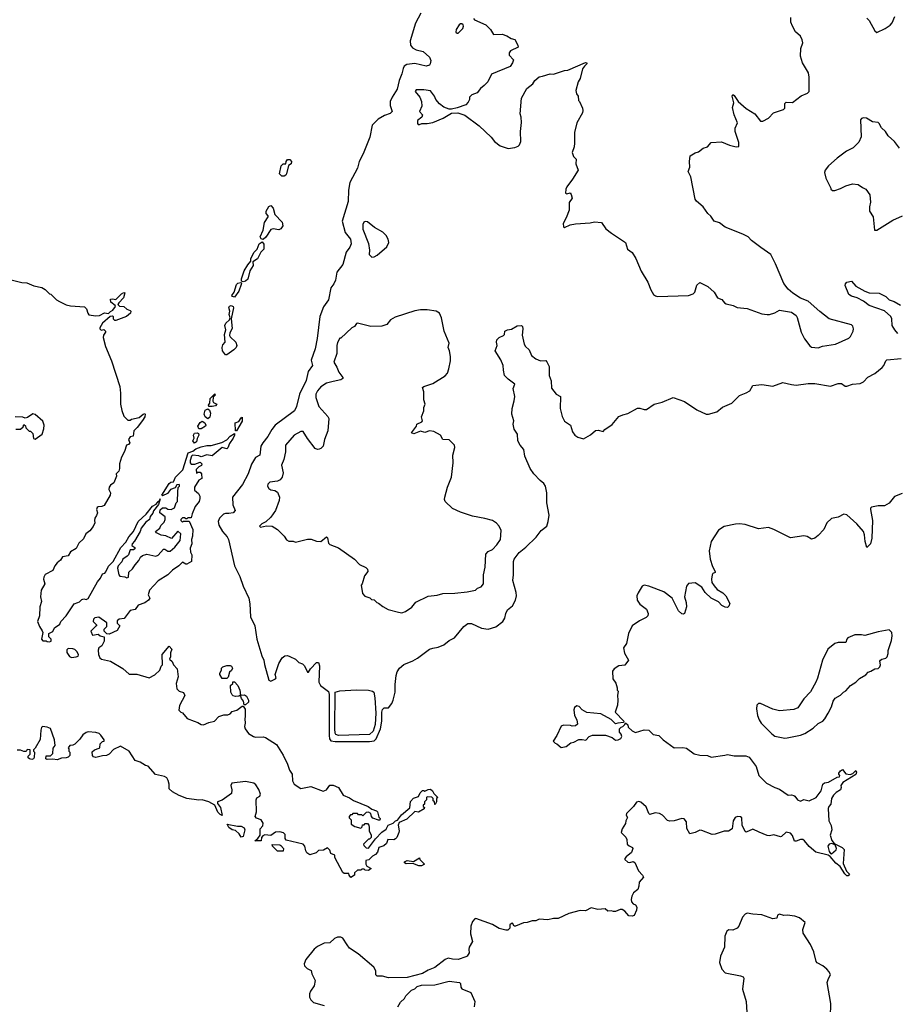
# Model space of a CAD drawing. Extents: x 2293878 to 2522763, y 823964 to 1006972.
# Tile 339 of 407: x 2439006 to 2446911, y 845859 to 854744. Entities that reach past the tile are written whole.
import ezdxf

# ---------------------------------------------------------------- set-up
doc = ezdxf.new("R2010")
doc.units = 0

msp = doc.modelspace()

# ---------------------------------------------------------------- linework, layer by layer
at = {"layer": '0CON20XD'}
for points in [[(2442627.9, 854802.1), (2442578.5, 854711.5), (2442530.5, 854555), (2442534.7, 854515), (2442551.5, 854491.5), (2442585, 854472.9), (2442647.7, 854457.7), (2442705.6, 854405), (2442718, 854375), (2442712.5, 854345), (2442705.8, 854334.2), (2442675, 854325.7), (2442575, 854348), (2442501.4, 854338.6), (2442478.5, 854325), (2442467.5, 854305), (2442457.7, 854255), (2442431.4, 854195), (2442415, 854117.5), (2442367.9, 854045), (2442352.3, 854005), (2442350.7, 853970.7), (2442368, 853915), (2442352.1, 853897.9), (2442300.7, 853879.3), (2442243.7, 853846.3), (2442188.6, 853791.4), (2442168.2, 853685), (2442106.2, 853535), (2442070, 853465), (2442056.1, 853405), (2441986.9, 853275), (2441976.1, 853205), (2441970.9, 853105), (2441918.2, 852925), (2441944.4, 852825), (2441992.7, 852765), (2441999.3, 852720.7), (2441987.8, 852692.2), (2441954.6, 852645.4), (2441924.2, 852535.8), (2441870.3, 852465), (2441856.8, 852395), (2441841.7, 852361.7), (2441816.7, 852323.3), (2441792.8, 852215), (2441748.2, 852151.8), (2441715.2, 852065), (2441692.7, 851867.3), (2441674.6, 851775), (2441636.8, 851673.2), (2441650.6, 851625), (2441609.6, 851570.4), (2441591.5, 851488.5), (2441531.8, 851365), (2441503.8, 851255), (2441487.5, 851215), (2441311.8, 851085), (2441282.5, 851047.5), (2441246.1, 850983.9), (2441200, 850925), (2441184.6, 850895), (2441175.3, 850814.7), (2441136.6, 850793.4), (2441125, 850780), (2441097.7, 850732.3), (2441069.3, 850645), (2441019, 850551), (2440928.9, 850435), (2440930.8, 850365), (2440952.5, 850315), (2440932.5, 850295), (2440895, 850287.5), (2440865, 850289.5), (2440845, 850281.4), (2440810, 850245), (2440799.6, 850215), (2440805, 850183.8), (2440836.3, 850126.3), (2440878.3, 850078.3), (2440890.8, 850055), (2440945, 849816.2), (2440995, 849720.8), (2441023.7, 849633.7), (2441073.6, 849525), (2441083.8, 849473.8), (2441091.5, 849355), (2441129.1, 849275), (2441147.7, 849155), (2441190.9, 849005), (2441209.4, 848965), (2441215.7, 848924.3), (2441255.7, 848785), (2441275, 848776.2), (2441316.7, 848795), (2441321.4, 848805), (2441313.9, 848836.1), (2441346.2, 848935), (2441376.7, 848985), (2441400, 849005), (2441425, 849006.7), (2441445, 848998.8), (2441495, 848973.8), (2441525, 848943.3), (2441560.7, 848930.7), (2441577.5, 848915), (2441605, 848857.5), (2441615, 848857.5), (2441632.9, 848887.1), (2441685.8, 848944.2), (2441702.5, 848945), (2441712.7, 848915), (2441705.4, 848765), (2441721.8, 848735), (2441792.9, 848682.9), (2441799.1, 848655), (2441800.8, 848569.2), (2441799.6, 848285), (2441802.9, 848255), (2441815, 848236.7), (2441855, 848229.4), (2442165, 848229.3), (2442205, 848235.5), (2442225.9, 848254.1), (2442264.6, 848345), (2442275.3, 848415.3), (2442274.6, 848495), (2442281.2, 848518.8), (2442296.9, 848533.1), (2442335, 848536), (2442365, 848574.2), (2442378.8, 848605), (2442396.5, 848675), (2442394.7, 848745), (2442405, 848826.7), (2442415, 848859.2), (2442435, 848892.9), (2442474.2, 848925), (2442555, 848958.8), (2442596.7, 848983.3), (2442707.4, 849062.6), (2442735.9, 849074.1), (2442785, 849081.1), (2442835, 849103.1), (2442885, 849142.9), (2442933.1, 849166.9), (2443015, 849267.1), (2443053.1, 849296.9), (2443085, 849296.5), (2443174.1, 849254.1), (2443235, 849244.6), (2443305, 849266), (2443367.7, 849315), (2443385.4, 849345), (2443394.5, 849385), (2443410.4, 849419.6), (2443455, 849456), (2443481.2, 849505), (2443492.1, 849545), (2443489.6, 849575), (2443459.5, 849685), (2443465.7, 849735), (2443464.3, 849854.3), (2443470, 849875), (2443514.6, 849935.4), (2443576.9, 849983.1), (2443668, 850075), (2443715, 850134), (2443765, 850174), (2443778.6, 850215), (2443785.8, 850274.2), (2443766.1, 850383.9), (2443766.2, 850475), (2443753.8, 850535), (2443738.9, 850558.9), (2443705.6, 850585), (2443648.8, 850645), (2443616.2, 850695), (2443566.2, 850805), (2443556.2, 850865), (2443523.3, 850905), (2443503, 850943), (2443500, 851005), (2443470.7, 851050.7), (2443462.5, 851095), (2443466.2, 851125), (2443448, 851185), (2443450.8, 851235), (2443471.2, 851305), (2443476, 851345), (2443461.2, 851415), (2443477.5, 851455), (2443415, 851501.2), (2443383.1, 851533.1), (2443373, 851583), (2443372.2, 851625), (2443350.8, 851675), (2443300, 851755), (2443315.7, 851804.3), (2443310, 851835), (2443314.3, 851855), (2443335, 851877.5), (2443373.3, 851895), (2443382.5, 851905), (2443387, 851933), (2443410, 851945), (2443447.3, 851952.7), (2443498.3, 851981.7), (2443536.2, 851986.2), (2443546.7, 851975), (2443550, 851955), (2443543.6, 851896.4), (2443561.2, 851815), (2443574.1, 851794.1), (2443606.7, 851765), (2443628, 851715), (2443665, 851684), (2443707, 851667), (2443755, 851667.5), (2443765, 851657.5), (2443786.2, 851615), (2443786.7, 851535), (2443803.8, 851485), (2443808.3, 851418.3), (2443850, 851365), (2443888.8, 851345), (2443884.3, 851235), (2443903.1, 851165), (2443925, 851122), (2443978.8, 851085), (2443996.7, 851025), (2444017.5, 850995), (2444045, 850976.7), (2444095, 850963.3), (2444160.5, 850999.5), (2444205, 851036.7), (2444229.5, 851039.5), (2444275, 851027.5), (2444290, 851045), (2444355, 851090), (2444416.7, 851165), (2444451.9, 851178.1), (2444495, 851190.8), (2444585, 851237.5), (2444605, 851240), (2444645, 851225.5), (2444665, 851225.5), (2444734.5, 851275.5), (2444805, 851293.8), (2444905, 851334), (2445007.7, 851297.7), (2445120, 851225), (2445204.5, 851184.5), (2445225, 851184.4), (2445301.2, 851205), (2445352.6, 851247.4), (2445435, 851284.4), (2445505, 851354.2), (2445565, 851376.2), (2445596.7, 851395), (2445625, 851442.5), (2445705, 851452.5), (2445805, 851435.8), (2445895, 851470), (2445972.6, 851452.6)], [(2443102.5, 854755), (2443113, 854743), (2443215, 854697.5), (2443256.4, 854656.4), (2443285, 854610), (2443362.7, 854612.7), (2443405, 854600), (2443442.5, 854575), (2443477.5, 854565), (2443503.8, 854515), (2443506, 854495), (2443437.7, 854462.3), (2443426.2, 854445), (2443423.8, 854425), (2443463, 854383), (2443456.7, 854355), (2443435, 854323.3), (2443265, 854253.3), (2443231.2, 854185), (2443198.9, 854151.1), (2443165, 854123.8), (2443136.7, 854085), (2443087.5, 854065), (2443076.7, 854055), (2443067.5, 854045), (2443067.5, 854025), (2443055, 854000), (2443035, 853977.5), (2442955, 853947.5), (2442905, 853937.5), (2442885, 853937.5), (2442836.4, 853956.4), (2442797.5, 853985), (2442763.9, 854023.9), (2442752.5, 854055), (2442715, 854101.2), (2442655, 854110.8), (2442585, 854110), (2442576.2, 854095), (2442620, 854045), (2442634.3, 854005), (2442636.1, 853963.9), (2442616.2, 853915), (2442642.5, 853885), (2442637.5, 853865), (2442598.1, 853835), (2442597.3, 853807.3), (2442605, 853798.8), (2442615, 853798.8), (2442637, 853807), (2442685, 853807.5), (2442735, 853817.5), (2442830, 853855), (2442905, 853900), (2442963, 853903), (2443023.6, 853883.6), (2443155, 853787.5), (2443262.5, 853685), (2443294.1, 853644.1), (2443345, 853606.7), (2443415, 853581.2), (2443475, 853590), (2443505, 853603.3), (2443518, 853615), (2443531.4, 853645), (2443526.9, 853735), (2443535.6, 853815.6), (2443533.3, 853865), (2443523.3, 853895), (2443536.7, 854035), (2443585, 854122.5), (2443637.5, 854165), (2443657.5, 854195), (2443695, 854230), (2443725, 854233.8), (2443795, 854256.7), (2443825, 854253.3), (2443925, 854286.7), (2443955, 854287.5), (2444115, 854358.8), (2444127.5, 854355), (2444127.5, 854345), (2444103.8, 854326.2), (2444088.3, 854301.7), (2444066.2, 854215), (2444048.8, 854185), (2444026.7, 854105), (2444032.5, 854075), (2444047.5, 854055), (2444050, 854015), (2444060, 854005), (2444087.5, 853945), (2444090, 853925), (2444086.2, 853905), (2444036, 853814), (2444015.8, 853725), (2444015, 853630), (2444012.7, 853597.3), (2443994.2, 853545), (2444005, 853510), (2444030, 853485), (2444027.5, 853445), (2444046.7, 853385), (2443996.7, 853305), (2443945, 853237.5), (2443936.2, 853215), (2443935, 853180), (2443945, 853173.3), (2443975, 853182.5), (2443985, 853167.5), (2443992.9, 853135), (2443966.7, 853095), (2443966.7, 853025), (2443940, 852955), (2443913.3, 852905), (2443914.3, 852874.3), (2443925, 852868.8), (2443975, 852893.8), (2444025, 852903.3), (2444155, 852911.2), (2444195, 852920), (2444257.5, 852915), (2444298.3, 852858.3), (2444347.7, 852817.7), (2444475, 852732.5), (2444492.5, 852675), (2444535, 852642.5), (2444568.3, 852588.3), (2444617.5, 852475), (2444676.7, 852375), (2444703, 852307), (2444726.7, 852265), (2444745, 852252), (2444765, 852247.1), (2445043.6, 852256.4), (2445085, 852270), (2445100, 852285), (2445120.5, 852349.5), (2445145, 852372.5), (2445217.3, 852337.3), (2445276.7, 852285), (2445305.8, 852235.8), (2445345, 852218.8), (2445369.3, 852189.3), (2445385, 852179.5), (2445446.3, 852166.3), (2445485, 852147.5), (2445575, 852138.6), (2445705, 852090.8), (2445755, 852083.3), (2445776.1, 852083.9), (2445825, 852100), (2445867, 852123), (2445975, 852106.2), (2446015.7, 852075.7), (2446025.8, 852055.8), (2446062, 851925), (2446090, 851865), (2446140.5, 851800.5), (2446155, 851790), (2446215, 851784.2), (2446255, 851798.8), (2446372.3, 851817.7), (2446490.5, 851869.5), (2446505.8, 851884.2), (2446531.4, 851935), (2446534.2, 851955), (2446527.6, 851977.6), (2446515, 851990), (2446315, 852045.6), (2446230.6, 852110.6), (2446125, 852204), (2446055, 852230), (2445985, 852276.2), (2445945, 852313.8), (2445904.2, 852365), (2445830.9, 852540.9), (2445788.6, 852625), (2445697.2, 852687.2), (2445613.2, 852753.2), (2445583.3, 852785), (2445535, 852808.8), (2445375, 852873.3), (2445325, 852910), (2445275, 852926.7), (2445245, 852970), (2445217.5, 852995), (2445176.7, 853055), (2445115.8, 853105.8), (2445103.9, 853126.1), (2445063.8, 853325), (2445041.2, 853375), (2445057.5, 853415), (2445052.5, 853465), (2445060, 853515), (2445105, 853543.3), (2445135, 853553.3), (2445176.4, 853583.6), (2445215, 853597.5), (2445250, 853635), (2445343, 853643), (2445415, 853613.3), (2445475, 853597.5), (2445500, 853600), (2445500, 853635), (2445464, 853735), (2445466, 853765), (2445486, 853815), (2445457.5, 853885), (2445442.5, 853952.5), (2445453.8, 853995), (2445438, 854055), (2445445, 854068.8), (2445455, 854060), (2445492, 854005), (2445565, 853943.8), (2445643.3, 853895), (2445695, 853827.5), (2445715, 853827.5), (2445765, 853856.7), (2445812.5, 853905), (2445902.5, 853935), (2445912.5, 853945), (2445913, 853987), (2445925, 854000), (2445981.7, 853998.3), (2446061.7, 854058.3), (2446118.3, 854081.7), (2446133.6, 854096.4), (2446134, 854225), (2446128, 854265), (2446074, 854355), (2446056.1, 854413.9), (2446059.2, 854485), (2446075.6, 854535), (2446071.2, 854561.2), (2446055.8, 854595.8), (2446010, 854635), (2445983.8, 854685), (2445967, 854723), (2445967.5, 854765)], [(2446655, 854758), (2446676.4, 854736.4), (2446725, 854642.5), (2446745, 854630), (2446818.8, 854665), (2446863.8, 854695), (2446882, 854715), (2446908.3, 854771.7)], [(2442965, 854622.5), (2443006.7, 854665), (2443013.3, 854685), (2443008.8, 854698.8), (2442996.7, 854706.7), (2442985, 854706.7), (2442975, 854697.5), (2442946.7, 854655), (2442943, 854633), (2442955, 854622.5), (2442965, 854622.5)], [(2446950, 853585), (2446905, 853644.2), (2446848.1, 853695), (2446821.4, 853735), (2446787.4, 853767.4), (2446765, 853808.8), (2446755, 853816.2), (2446705, 853823.8), (2446650, 853855), (2446625, 853860), (2446607, 853853), (2446598.3, 853841.7), (2446603, 853687), (2446580.7, 853639.3), (2446530.7, 853589.3), (2446471.7, 853558.3), (2446385, 853493.3), (2446307.5, 853425), (2446277.5, 853385), (2446272.5, 853365), (2446283.6, 853313.6), (2446330, 853225), (2446330, 853215), (2446343, 853203), (2446365, 853202.5), (2446415, 853220), (2446465, 853246.2), (2446525, 853262.5), (2446577, 853257), (2446615, 853230), (2446646.4, 853216.4), (2446682.5, 853165), (2446686.4, 853096.4), (2446676.7, 853055), (2446677.5, 853015), (2446712.5, 852965), (2446722.5, 852845), (2446745, 852843.8)], [(2441395, 853332.5), (2441373, 853333), (2441353, 853353), (2441367.5, 853425), (2441385, 853442.5), (2441410, 853445), (2441412.5, 853465), (2441425, 853482.5), (2441445, 853482.5), (2441460, 853465), (2441457.5, 853445), (2441431.7, 853428.3), (2441416.4, 853353.6), (2441409.3, 853340.7), (2441395, 853332.5)], [(2441205, 852761.2), (2441185, 852766.2), (2441178.6, 852785), (2441204.3, 852845), (2441215.7, 852915), (2441248.8, 852965), (2441250, 852975), (2441232.5, 852995), (2441232.5, 853015), (2441255, 853060), (2441275, 853067.5), (2441293.9, 853043.9), (2441310, 852985), (2441375.8, 852915.8), (2441381.2, 852885), (2441363.9, 852856.1), (2441345, 852846.7), (2441295, 852856.2), (2441275, 852850), (2441228.9, 852781.1), (2441205, 852761.2)], [(2442185, 852600), (2442205, 852604), (2442235, 852620), (2442321.2, 852695), (2442338, 852735), (2442332.7, 852762.7), (2442315.6, 852795.6), (2442285, 852826), (2442210.3, 852870.3), (2442145, 852918.8), (2442125, 852923.8), (2442112.7, 852917.3), (2442105, 852897.5), (2442103.5, 852855), (2442154.7, 852725), (2442165.6, 852665), (2442162.5, 852625), (2442185, 852600)], [(2446745, 852843.8), (2446890, 852935), (2446975, 852974)], [(2441025, 852377.5), (2441010, 852385), (2441010, 852405), (2441032.4, 852477.6), (2441065, 852533.3), (2441092.5, 852565), (2441094, 852585), (2441106.4, 852613.6), (2441122.9, 852645), (2441149.4, 852675), (2441169.5, 852720.5), (2441195, 852738.8), (2441209.7, 852719.7), (2441209.2, 852675), (2441183.8, 852646.2), (2441152.5, 852587.5), (2441111.2, 852558.8), (2441113.8, 852525), (2441083.1, 852476.9), (2441066.5, 852403.5), (2441045, 852383.3), (2441025, 852377.5)], [(2438905, 852403.3), (2439025, 852372.5), (2439069.3, 852369.3), (2439135, 852342.5), (2439207, 852327), (2439235, 852310), (2439275, 852270), (2439288.3, 852268.3), (2439340, 852215), (2439365, 852200), (2439425, 852172.5), (2439465, 852162.5), (2439591.7, 852151.7), (2439610, 852135), (2439620, 852095), (2439631.7, 852081.7), (2439695, 852072.5), (2439726.4, 852073.6), (2439770.7, 852099.3), (2439807, 852093), (2439825, 852112.5), (2439848.3, 852121.7), (2439872.5, 852155), (2439867.5, 852165), (2439828.8, 852195), (2439825, 852222.5), (2439843.9, 852226.1), (2439875, 852220), (2439925, 852270), (2439945, 852282.5), (2439955, 852280), (2439942, 852235), (2439900.7, 852189.3), (2439893.3, 852173.3), (2439908.3, 852158.3), (2439945, 852157.5), (2439975, 852132.5), (2440005, 852120), (2440010, 852115), (2440007.5, 852095), (2439970, 852065), (2439875, 852030), (2439865, 852030), (2439851.7, 852041.7), (2439851.7, 852061.7), (2439845, 852070), (2439823, 852067), (2439755, 852006.7), (2439730, 851965), (2439730, 851955), (2439741.7, 851941.7), (2439765, 851950), (2439780, 851935), (2439780, 851925), (2439763, 851897), (2439761.2, 851875), (2439781.9, 851795), (2439835.4, 851665.4), (2439910, 851435), (2439917.5, 851375), (2439917.1, 851275), (2439927.3, 851217.3), (2439945, 851167.5), (2439981.7, 851131.7), (2440005, 851130), (2440015, 851140), (2440085, 851153.3), (2440120, 851185), (2440135, 851190), (2440140, 851185), (2440135, 851160), (2440115, 851126.7), (2440067.1, 851062.9), (2440036.7, 851035), (2440030, 850985), (2440005, 850980), (2439990, 850955), (2440000, 850925), (2439988.3, 850911.7), (2439970, 850905), (2439952.5, 850847.5), (2439925, 850797.5), (2439906.2, 850735), (2439906.7, 850695), (2439900, 850670), (2439876.7, 850645), (2439880, 850625), (2439856.7, 850565), (2439826.2, 850545), (2439813.6, 850525), (2439812.5, 850505), (2439826.2, 850475), (2439822.5, 850455), (2439769.5, 850360.5), (2439748.7, 850351.3), (2439715, 850349.1), (2439705, 850341.4), (2439701.2, 850325), (2439710, 850295), (2439701.2, 850268.8), (2439684.6, 850245.4), (2439681.8, 850225), (2439685.6, 850204.4), (2439669.5, 850170.5), (2439638.1, 850131.9), (2439602.9, 850105), (2439581.1, 850058.9), (2439539.3, 850020.7), (2439516.9, 849973.1), (2439465, 849941.1), (2439442.9, 849907.1), (2439393.7, 849896.3), (2439373.8, 849866.2), (2439345, 849844.5), (2439323.1, 849815), (2439307, 849773), (2439235, 849737.5), (2439222.9, 849715), (2439221.5, 849695), (2439233.1, 849655), (2439199.2, 849595), (2439194.3, 849535), (2439203.8, 849495), (2439187.5, 849445), (2439186.2, 849365), (2439168, 849315), (2439185, 849267.5), (2439210, 849230), (2439213.8, 849215), (2439202.5, 849155), (2439215, 849140), (2439245, 849140), (2439253, 849133), (2439275, 849130), (2439290, 849135), (2439290, 849155), (2439270, 849175), (2439270, 849205), (2439306.7, 849223.3), (2439320, 849255), (2439369.3, 849290.7), (2439377.5, 849315), (2439426.4, 849363.6), (2439497, 849473), (2439530, 849485), (2439545, 849490), (2439567.5, 849512.5), (2439585, 849516.7), (2439605, 849512.5), (2439625, 849522.5), (2439707.5, 849672.5), (2439735.8, 849705), (2439755, 849742.5), (2439775, 849751.2), (2439785, 849763.3), (2439808.5, 849811.5), (2439850, 849855), (2439920, 849980), (2439965, 850030), (2439991.4, 850078.6), (2440032.9, 850125), (2440077.1, 850215), (2440148.2, 850281.8), (2440205, 850354), (2440237.3, 850372.7), (2440255, 850396.2), (2440262.5, 850397.5), (2440275, 850420), (2440260.7, 850369.3), (2440215, 850312.5), (2440208, 850292), (2440185, 850260), (2440177.5, 850235), (2440145, 850211.2), (2440103.3, 850155), (2440092.5, 850125), (2440042.5, 850037.5), (2440022.5, 850015)], [(2440945, 852241.2), (2440927.5, 852245), (2440920, 852255), (2440943.3, 852285), (2440964.2, 852355.8), (2440975, 852366.2), (2441001.7, 852371.7), (2441007.5, 852367.5), (2441006.7, 852355), (2440986, 852295), (2440945, 852241.2)], [(2446935, 851911.2), (2446906.2, 851945), (2446884, 851985), (2446880.6, 852045), (2446871.9, 852065), (2446815, 852118.1), (2446675, 852164.4), (2446625, 852205.7), (2446565.5, 852235.5), (2446515, 852248.8), (2446491.2, 852265), (2446460, 852345), (2446460.7, 852359.3), (2446475, 852376.7), (2446515, 852383.3), (2446555, 852340), (2446637.5, 852295), (2446675, 852280.8), (2446765, 852276.2), (2446825.5, 852245.5), (2446856.9, 852216.9), (2446902.1, 852202.1), (2446956.8, 852166.8)], [(2440875, 851720), (2440865, 851720), (2440836.9, 851755), (2440833, 851787), (2440839.1, 851810.9), (2440860.8, 851835), (2440854.3, 851905), (2440867.5, 851945), (2440859.4, 851985), (2440868, 852005), (2440900, 852035), (2440907.5, 852052.5), (2440896, 852085), (2440904, 852115), (2440894, 852146), (2440901.2, 852158.8), (2440915, 852163.8), (2440933.3, 852155), (2440936.2, 852145), (2440916.2, 852045), (2440923.6, 851956.4), (2440902.7, 851917.3), (2440901.2, 851895), (2440905, 851882.5), (2440957.5, 851835), (2440967.5, 851805), (2440960, 851785), (2440940, 851765), (2440875, 851720)], [(2442455, 849392.5), (2442490, 849405), (2442545, 849443.3), (2442581.7, 849488.3), (2442695, 849543.3), (2442775, 849551.2), (2442825, 849566.7), (2442935, 849568.8), (2443045, 849582), (2443122.5, 849597.5), (2443140, 849615), (2443173.6, 849626.4), (2443193.8, 849655), (2443193.8, 849735), (2443207.1, 849805), (2443215, 849922.5), (2443235, 849943.8), (2443275.5, 849964.5), (2443314.5, 850005.5), (2443348, 850055), (2443353.3, 850135), (2443336.2, 850175), (2443310.5, 850200.5), (2443273.9, 850223.9), (2443204.1, 850244.1), (2443095, 850264.2), (2442985, 850301.2), (2442913.9, 850333.9), (2442846, 850395), (2442840, 850415), (2442844, 850435), (2442869.2, 850525), (2442903.1, 850615), (2442919.4, 850745), (2442917.1, 850815), (2442935.6, 850885), (2442932.9, 850905), (2442885, 850952.9), (2442826, 850955), (2442804.4, 850995), (2442745, 851027.8), (2442705, 851034), (2442665, 851018.8), (2442625, 851030.8), (2442565, 851007.5), (2442543.8, 851015), (2442587.5, 851075), (2442592.5, 851095), (2442635.7, 851114.3), (2442642, 851125), (2442635, 851160), (2442656, 851215), (2442656.2, 851245), (2442666.2, 851275), (2442653.8, 851315), (2442653.8, 851385), (2442643.8, 851425), (2442655, 851433.8), (2442735, 851460), (2442848.7, 851531.3), (2442867.5, 851555), (2442880, 851595), (2442895.7, 851665), (2442895.9, 851704.1), (2442887.5, 851755), (2442875.8, 851785), (2442882.9, 851825), (2442838.6, 851935), (2442812.9, 852055), (2442795.5, 852095.5), (2442765, 852114.2), (2442685, 852126), (2442625, 852126.2), (2442575, 852116), (2442395, 852060), (2442355, 852036.2), (2442320, 851995), (2442275, 851978.1), (2442175, 851976.9), (2442055, 852006.7), (2442047, 852003), (2442030, 851975), (2442005, 851962.5), (2441905, 851870), (2441895, 851870), (2441875, 851830), (2441868.8, 851805), (2441868.3, 851731.7), (2441843.8, 851655), (2441870.2, 851610.2), (2441886.1, 851565), (2441922.9, 851515), (2441924, 851505), (2441905.4, 851494.6), (2441835, 851479.5), (2441775, 851464), (2441725, 851430.8), (2441695, 851396), (2441678.6, 851365), (2441678.6, 851335), (2441706.9, 851255), (2441788.1, 851165), (2441797.3, 851145), (2441787.1, 851035), (2441758.1, 850955), (2441745.4, 850894.6), (2441725.4, 850874.6), (2441710.7, 850869.3), (2441695, 850866.9), (2441674.6, 850874.6), (2441603.9, 850963.9), (2441565, 851026.7), (2441545, 851026.7), (2441485, 850994), (2441405.7, 850905), (2441404.5, 850845), (2441391.1, 850775), (2441368.9, 850725), (2441384.3, 850655), (2441375.7, 850615), (2441357, 850593), (2441335, 850579.4), (2441265, 850571.2), (2441245.9, 850554.1), (2441242, 850535), (2441255, 850513.8), (2441275, 850502), (2441310, 850495), (2441335, 850481.2), (2441351.9, 850435), (2441348.6, 850405), (2441317.1, 850315), (2441275, 850253.8), (2441228, 850212), (2441192.5, 850195), (2441170, 850175), (2441180, 850165), (2441235, 850177.5), (2441285, 850172.5), (2441333, 850143), (2441393, 850083), (2441415, 850050), (2441435, 850040), (2441475, 850037.5), (2441495, 850030), (2441605, 850057.5), (2441637, 850057), (2441685, 850037.5), (2441725, 850036.7), (2441777, 850077), (2441785, 850070), (2441795, 850020), (2441805, 850007.5), (2441885, 849977.5), (2442030, 849875), (2442075, 849827.5), (2442130.7, 849800.7), (2442147.5, 849785), (2442150, 849765), (2442118.8, 849725), (2442097.5, 849655), (2442088.3, 849641.7), (2442100, 849565), (2442123, 849543), (2442167, 849527), (2442183, 849513), (2442205, 849510), (2442230, 849485), (2442245, 849480), (2442285, 849447.5), (2442333, 849423), (2442427, 849397), (2442455, 849392.5)], [(2445972.6, 851452.6), (2446015, 851446.5), (2446125, 851460.4), (2446185, 851460), (2446325, 851437.1), (2446395, 851460), (2446425, 851461.2), (2446458, 851438), (2446475, 851436), (2446525, 851455.8), (2446595, 851460), (2446625, 851477.5), (2446662.8, 851517.2), (2446727.3, 851552.7), (2446792.8, 851607.2), (2446807.1, 851625), (2446824.2, 851665), (2446835.6, 851674.4), (2446965, 851687.5)], [(2440715, 851252.5), (2440711.2, 851265), (2440723.3, 851285), (2440725, 851326.7), (2440767.5, 851367.5), (2440770, 851355), (2440752.5, 851337.5), (2440750.7, 851300.7), (2440755, 851290), (2440787.5, 851275), (2440775, 851260), (2440745, 851253.3), (2440715, 851252.5)], [(2440705, 851141.2), (2440680.9, 851160.9), (2440672.9, 851185), (2440680.3, 851219.7), (2440705, 851233.3), (2440720, 851220), (2440728.6, 851195), (2440721.9, 851158.1), (2440705, 851141.2)], [(2438970, 851050), (2439015, 851050), (2439038.3, 851071.7), (2439045, 851090), (2439058.3, 851078.3), (2439061.7, 851061.7), (2439091.7, 851031.7), (2439105, 851030), (2439125, 851010), (2439130, 850965), (2439145, 850960), (2439208.8, 851005), (2439225, 851052.5), (2439227.5, 851085), (2439215, 851120), (2439145, 851182.5), (2439125, 851186.2), (2439076.1, 851153.9), (2439055, 851150), (2439033.6, 851156.4), (2438965, 851160)], [(2440645, 851051.2), (2440625, 851053.3), (2440614, 851075), (2440635, 851110), (2440655, 851120), (2440677.7, 851107.7), (2440687.5, 851085), (2440682.5, 851075), (2440645, 851051.2)], [(2440965, 851033.3), (2440953.8, 851033.8), (2440952.5, 851105), (2440985, 851117.5), (2441005, 851152.5), (2441015, 851157.5), (2441015, 851122.5), (2440965, 851033.3)], [(2440022.5, 850015), (2440018.3, 849998.3), (2440045, 849980), (2440045, 849970), (2440035, 849960), (2440005, 849960), (2439987.5, 849915), (2439978, 849902), (2439936.7, 849875), (2439928.8, 849851.2), (2439896.7, 849815), (2439888.8, 849795), (2439900, 849735), (2439911.7, 849721.7), (2439956.4, 849716.4), (2439975, 849707.5), (2439987.5, 849715), (2439991.7, 849758.3), (2440025, 849787.5), (2440047.5, 849825), (2440082.5, 849865), (2440097.5, 849895), (2440115, 849910), (2440155, 849920), (2440236.4, 849903.6), (2440255, 849912.5), (2440305, 849967.5), (2440316.7, 849966.7), (2440345, 849947.5), (2440365, 849947.5), (2440406.4, 849983.6), (2440456.1, 850043.9), (2440460, 850105), (2440435, 850130), (2440377.5, 850062.5), (2440327, 850087), (2440283, 850093), (2440240, 850115), (2440232.5, 850125), (2440270, 850155), (2440280.7, 850179.3), (2440310.7, 850209.3), (2440320, 850235), (2440318.3, 850258.3), (2440270, 850295), (2440275, 850320), (2440295, 850340), (2440325, 850340), (2440345, 850327.5), (2440375, 850323.3), (2440405, 850340), (2440420, 850385), (2440430, 850395), (2440432.5, 850485), (2440438.3, 850521.7), (2440450, 850535), (2440450, 850545), (2440445, 850550), (2440423.9, 850546.1), (2440408.8, 850521.2), (2440366.7, 850505), (2440340.6, 850469.4), (2440295, 850447.5), (2440290, 850455), (2440355, 850558), (2440370.4, 850569.6), (2440395.6, 850574.4), (2440412.9, 850615), (2440478.6, 850681.4), (2440525.8, 850835), (2440569.1, 850850.9), (2440595, 850871.2), (2440645, 850888.8), (2440695, 850902), (2440735, 850901.2), (2440830.3, 850929.7), (2440875.8, 850954.2), (2440905, 850986.7), (2440945, 851010), (2440946, 850995), (2440935, 850966.7), (2440899.1, 850920.9), (2440885, 850880), (2440877, 850873), (2440835, 850883.3), (2440745, 850810), (2440695, 850816.2), (2440645, 850800), (2440625, 850808.8), (2440566.1, 850813.9), (2440556.2, 850805), (2440544, 850765), (2440546.1, 850746.1), (2440555, 850733.3), (2440586.4, 850733.6), (2440635, 850750), (2440650, 850735), (2440648.3, 850721.7), (2440625, 850710), (2440600, 850685), (2440601.7, 850651.7), (2440615, 850660), (2440635, 850660), (2440647, 850647), (2440650, 850605), (2440625, 850590), (2440583.6, 850526.4), (2440585, 850500), (2440619.3, 850469.3), (2440631.2, 850445), (2440633.8, 850425), (2440626.2, 850395), (2440589.3, 850350.7), (2440562.5, 850285), (2440555, 850250), (2440525, 850250), (2440515, 850240), (2440505, 850240), (2440495, 850250), (2440475, 850250), (2440460, 850235), (2440460, 850225), (2440475, 850210), (2440485, 850220), (2440535, 850220), (2440569.2, 850145), (2440566.1, 850083.9), (2440557, 850053), (2440560, 850015), (2440546.7, 849975), (2440548.3, 849938.3), (2440560, 849915), (2440557.5, 849855), (2440515, 849830), (2440505, 849830), (2440475, 849850), (2440443, 849817), (2440385, 849776.7), (2440345, 849733.3), (2440255, 849680), (2440176.7, 849595), (2440167.5, 849555), (2440182.5, 849525), (2440170, 849505), (2440135, 849482.5), (2440075, 849460), (2440047.5, 849422.5), (2440005, 849413.3), (2439950.7, 849339.3), (2439905, 849333.3), (2439885, 849320), (2439885, 849300), (2439910, 849275), (2439885, 849232.5), (2439815, 849200), (2439791.7, 849201.7), (2439770, 849225), (2439770, 849245), (2439791.7, 849268.3), (2439791.7, 849301.7), (2439721.7, 849351.7), (2439685, 849347.5), (2439672.5, 849335), (2439670, 849315), (2439700, 849285), (2439700, 849275), (2439691.7, 849268.3), (2439650, 849225), (2439665, 849190), (2439715, 849200), (2439733, 849183), (2439770, 849175), (2439767.5, 849135), (2439747.5, 849095), (2439720, 849075), (2439713.9, 849056.1), (2439716.7, 849015), (2439730, 848985), (2439745, 848972.5), (2439826.9, 848956.9), (2439938.2, 848888.2), (2439995, 848839.2), (2440065, 848838.6), (2440175, 848806.2), (2440225, 848832.5), (2440270, 848875), (2440285, 848910), (2440297, 848923), (2440292.5, 849015), (2440355, 849090), (2440380, 849065), (2440368.3, 849031.7), (2440367.5, 848995), (2440360, 848975), (2440383, 848953), (2440393.9, 848923.9), (2440426.7, 848885), (2440437.5, 848815), (2440418, 848755), (2440425.9, 848705.9), (2440445, 848683.8), (2440485, 848672.5), (2440496.1, 848646.1), (2440448, 848555), (2440443, 848513), (2440460, 848495), (2440475, 848490), (2440519.5, 848439.5), (2440580, 848415), (2440615, 848403.3), (2440645, 848383.3), (2440665, 848380), (2440715, 848403.3), (2440765, 848413.8), (2440805, 848457.5), (2440848.3, 848471.7), (2440885, 848472.5), (2440905, 848480), (2440925, 848500), (2440966.7, 848513.3), (2441015, 848550), (2441025, 848550), (2441043, 848523), (2441043.3, 848455), (2441037.5, 848435), (2441042.5, 848395), (2441036.7, 848365), (2441043.3, 848345), (2441072.3, 848302.3), (2441116.4, 848276.4), (2441135, 848270), (2441205, 848272.5), (2441225, 848267.5), (2441325.6, 848205), (2441385, 848108), (2441424.5, 848025), (2441441.9, 847971.9), (2441467.5, 847935), (2441468, 847875), (2441483.3, 847845), (2441545, 847806.7), (2441635, 847824), (2441745, 847781.2), (2441776.4, 847793.6), (2441805, 847836.7), (2441835, 847838), (2441885, 847816.7), (2441927.7, 847747.7), (2441985, 847721.2), (2442019.3, 847699.3), (2442153.3, 847645), (2442185, 847620), (2442226.7, 847605), (2442236.7, 847595), (2442248.3, 847548.3), (2442260, 847535), (2442258.3, 847521.7), (2442245, 847520), (2442195, 847540), (2442183, 847553), (2442175, 847580), (2442155, 847592.5), (2442135, 847590), (2442105, 847560), (2442095, 847570), (2442065, 847570), (2442055, 847580), (2442015, 847580), (2442005, 847570), (2441991.7, 847568.3), (2441980, 847555), (2441981.7, 847541.7), (2442000, 847525), (2442000, 847485), (2442033, 847463), (2442085, 847450), (2442098.3, 847461.7), (2442101.7, 847478.3), (2442115, 847480), (2442125, 847490), (2442145, 847490), (2442157, 847477), (2442162.5, 847455), (2442160, 847425), (2442180, 847385), (2442180, 847365), (2442165, 847350), (2442155, 847350), (2442110, 847305), (2442111.7, 847291.7), (2442135, 847270), (2442155, 847267.5), (2442217, 847353), (2442277, 847413), (2442315, 847440), (2442333.6, 847476.4), (2442377, 847493), (2442400, 847515), (2442418.3, 847521.7), (2442451.7, 847568.3), (2442528.3, 847631.7), (2442535, 847690), (2442561.7, 847718.3), (2442606.4, 847733.6), (2442623, 847767), (2442641.7, 847788.3), (2442655, 847790), (2442665, 847782.5), (2442693, 847797), (2442715, 847800), (2442732.5, 847785), (2442745, 847760), (2442780, 847725), (2442770, 847715), (2442770, 847685), (2442758.3, 847661.7), (2442753, 847663), (2442750, 847685), (2442740, 847695), (2442740, 847715), (2442728.3, 847728.3), (2442685, 847730), (2442680, 847725), (2442680, 847705), (2442660, 847685), (2442660, 847665), (2442650, 847655), (2442650, 847645), (2442660, 847635), (2442658.3, 847621.7), (2442607, 847593), (2442575, 847600), (2442500.7, 847529.3), (2442431.7, 847498.3), (2442422.5, 847475), (2442432.5, 847425), (2442429.3, 847410.7), (2442410, 847365), (2442398.3, 847351.7), (2442385, 847342.5), (2442330, 847345), (2442318.3, 847311.7), (2442295, 847290), (2442250, 847275), (2442237, 847233), (2442219.3, 847210.7), (2442190, 847195), (2442157, 847163), (2442131.7, 847158.3), (2442130, 847125), (2442140, 847105), (2442180, 847085), (2442155, 847067.5), (2442125, 847070), (2442115, 847080), (2442095, 847080), (2442085, 847070), (2442055, 847070), (2442030, 847045), (2442030, 847025), (2441995, 847002.5), (2441980, 847025), (2441978.3, 847038.3), (2441935, 847040), (2441925, 847050), (2441852.5, 847185), (2441850, 847205), (2441815, 847220), (2441805, 847250), (2441785, 847270), (2441749.3, 847250.7), (2441704.1, 847245.9), (2441682.5, 847225), (2441625, 847208.8), (2441598.8, 847225), (2441588.8, 847245), (2441581.2, 847285), (2441565, 847304), (2441410.7, 847340.7), (2441402.5, 847355), (2441401.7, 847391.7), (2441387, 847407), (2441355, 847416.7), (2441317, 847413), (2441275, 847382.5), (2441220.7, 847389.3), (2441200.7, 847379.3), (2441190, 847365), (2441185.7, 847334.3), (2441130, 847335), (2441156, 847354), (2441177.5, 847385), (2441178.3, 847441.7), (2441201.7, 847468.3), (2441203.3, 847495), (2441187.5, 847525), (2441145, 847537.5), (2441133.3, 847553.3), (2441143.8, 847595), (2441141.2, 847705), (2441148.3, 847721.7), (2441173.3, 847736.7), (2441180, 847755), (2441165, 847797.5), (2441138.3, 847838.3), (2441120, 847855), (2441045, 847871.2), (2440922.5, 847855), (2440913.3, 847835), (2440922.5, 847795), (2440919.3, 847760.7), (2440835, 847700), (2440791.2, 847685), (2440792.3, 847672.3), (2440818, 847635), (2440835, 847562.5), (2440815, 847571.4), (2440795, 847592.5), (2440767.4, 847657.4), (2440715.3, 847685.3), (2440655, 847705.5), (2440625, 847702.5), (2440516.4, 847716.4), (2440445, 847744.3), (2440385, 847776.2), (2440356.2, 847805), (2440356.9, 847845), (2440348.2, 847878.2), (2440335, 847902), (2440315, 847914.2), (2440232.7, 847932.7), (2440165, 848008.8), (2440143.2, 848013.2), (2440095, 848044.2), (2440049.5, 848059.5), (2439994.3, 848145), (2439915, 848190), (2439851.7, 848158.3), (2439815, 848117.5), (2439790, 848105), (2439755, 848102.5), (2439695, 848086.7), (2439671.7, 848091.7), (2439662.5, 848105), (2439661.7, 848138.3), (2439683, 848157), (2439725, 848170), (2439730, 848175), (2439731.7, 848208.3), (2439755, 848230), (2439770, 848235), (2439770, 848245), (2439739.3, 848289.3), (2439725, 848302.5), (2439695, 848313.3), (2439625, 848318.8), (2439605, 848311.2), (2439575, 848290), (2439549.5, 848250.5), (2439503, 848207), (2439485, 848197.5), (2439460, 848195), (2439442.5, 848175), (2439450, 848165), (2439450, 848145), (2439460, 848135), (2439460, 848105), (2439445, 848090), (2439425, 848082.5), (2439385, 848080), (2439345, 848066.2), (2439305, 848072.5), (2439255, 848067.5), (2439243.3, 848075), (2439245, 848100), (2439285, 848100), (2439306.4, 848123.6), (2439308.3, 848171.7), (2439326.7, 848193.3), (2439321.2, 848245), (2439285, 848347.5), (2439255, 848360), (2439213.3, 848366.7), (2439202.3, 848357.7), (2439195.9, 848334.1)], [(2440585, 850923.3), (2440570, 850945), (2440580.7, 850969.3), (2440575.8, 850995), (2440585, 851012), (2440607.5, 851017.5), (2440619.2, 851009.2), (2440623.3, 850995), (2440607.5, 850965), (2440603.3, 850935), (2440585, 850923.3)], [(2446971.7, 850468.3), (2446905, 850440.8), (2446855, 850380), (2446815, 850357.5), (2446755, 850358.6), (2446695.9, 850344.1), (2446686.7, 850335), (2446686, 850325), (2446705.5, 850225.5), (2446700.5, 850065), (2446686.7, 850015), (2446655, 849980), (2446638.1, 850035), (2446634.4, 850095), (2446623.6, 850125), (2446565, 850194.4), (2446472.5, 850277.5), (2446445, 850282.5), (2446395, 850254), (2446335, 850242), (2446292, 850205), (2446265.6, 850145), (2446215, 850090.8), (2446185.5, 850064.5), (2446155, 850056), (2446115, 850080), (2446086, 850086), (2445965, 850070), (2445815, 850145.3), (2445765, 850161.6), (2445675, 850150.4), (2445555, 850190.4), (2445505, 850194.7), (2445467.3, 850192.7), (2445365, 850170.6), (2445315, 850138.6), (2445248.2, 850035), (2445230.3, 849950.3), (2445240, 849875), (2445261.2, 849808.8), (2445285.7, 849765), (2445283.8, 849756.2), (2445264.1, 849745.9), (2445258.8, 849735), (2445250.6, 849695), (2445256.2, 849666.2), (2445274.7, 849634.7), (2445303.1, 849603.1), (2445355, 849572.5), (2445380.8, 849545), (2445416.2, 849475), (2445408.3, 849451.7), (2445395, 849440), (2445375, 849442.5), (2445345, 849458.8), (2445315, 849490.8), (2445248, 849525), (2445195.4, 849575.4), (2445165, 849622.5), (2445103.6, 849663.6), (2445045, 849656.7), (2445026.1, 849633.9), (2445007.8, 849535), (2445024.5, 849485), (2445026.9, 849445), (2445006.7, 849385), (2444995, 849380), (2444982.7, 849382.7), (2444955, 849410), (2444895.5, 849525.5), (2444820.7, 849580.7), (2444685, 849632.2), (2444645, 849640.8), (2444625, 849632), (2444591.2, 849571.2), (2444579.1, 849545), (2444580, 849505), (2444605, 849469.2), (2444664.4, 849425), (2444680, 849385), (2444678, 849365), (2444661.7, 849348.3), (2444600.6, 849319.4), (2444535.7, 849275), (2444503.3, 849205), (2444485.8, 849115), (2444456.2, 849075), (2444467, 849027), (2444502.5, 848965), (2444470.7, 848919.3), (2444416.1, 848913.9), (2444372.5, 848885), (2444357.5, 848865), (2444360, 848795), (2444387, 848757), (2444400, 848715), (2444400, 848695), (2444410, 848685), (2444402.5, 848645), (2444407.5, 848605), (2444401.7, 848558.3), (2444382.5, 848495), (2444460, 848415), (2444458.3, 848401.7), (2444405, 848397.5), (2444385, 848390), (2444345, 848430), (2444251.7, 848481.7), (2444125, 848491.2), (2444085, 848516.2), (2444057.3, 848547.3), (2444035, 848551.2), (2444015, 848537.5), (2444008.8, 848515), (2444016.2, 848465), (2444037.5, 848425), (2444041.7, 848388.3), (2444025, 848372.5), (2443995, 848370), (2443980, 848375), (2443915, 848378.8), (2443895, 848370), (2443856.2, 848283.8), (2443822.5, 848235), (2443840, 848215), (2443855, 848210), (2443895, 848177.5), (2443940, 848185), (2443981.2, 848218.8), (2444010, 848225), (2444055, 848247.5), (2444085, 848250), (2444117, 848243), (2444147.5, 848275), (2444177, 848287), (2444295, 848286.7), (2444356.2, 848266.2), (2444385, 848243.3), (2444410, 848245), (2444433, 848257), (2444442.5, 848275), (2444436.7, 848296.7), (2444422.5, 848315), (2444420, 848345), (2444435, 848360), (2444450, 848365), (2444470, 848385), (2444475, 848400), (2444495, 848380), (2444500.7, 848360.7), (2444535, 848327.5), (2444565, 848313.3), (2444645, 848337.5), (2444685, 848334.2), (2444725, 848294), (2444775, 848283.8), (2444815.7, 848245.7), (2444915, 848173.3), (2444994.2, 848175.8), (2445025, 848170.8), (2445095, 848120), (2445145, 848107.5), (2445214.2, 848104.2), (2445248.8, 848088.8), (2445372, 848108), (2445395, 848112.5), (2445455, 848102.5), (2445561.7, 848101.7), (2445590.5, 848090.5), (2445654, 848005), (2445680, 847925), (2445748.8, 847855), (2445824.4, 847814.4), (2445865, 847800), (2445945, 847746.2), (2445975, 847750), (2445993.6, 847743.6), (2446005, 847737.5), (2446027.5, 847705), (2446055, 847693.8), (2446085, 847706.2), (2446135, 847695.7), (2446196.1, 847723.9), (2446242.9, 847785), (2446258, 847845), (2446273.4, 847856.6), (2446306.8, 847863.2), (2446385, 847910), (2446408.3, 847911.7), (2446410, 847925), (2446400, 847935), (2446400, 847945), (2446415, 847967.5), (2446435, 847977.5), (2446465, 847940), (2446505, 847932.5), (2446526.7, 847943.3), (2446555, 847970), (2446560, 847955), (2446555, 847932.5), (2446438.3, 847861.7), (2446420, 847835), (2446423.3, 847815), (2446416.7, 847795), (2446378.3, 847771.7), (2446353.2, 847746.8), (2446336, 847715), (2446328.8, 847665), (2446312.5, 847645), (2446305.7, 847625), (2446312.5, 847515), (2446331.7, 847471.7), (2446338, 847435), (2446323.1, 847385), (2446338.5, 847338.5), (2446360, 847310), (2446432.5, 847275), (2446450, 847255), (2446441.2, 847131.2), (2446470.3, 847060.3), (2446497.5, 847035), (2446485, 847020), (2446475, 847020), (2446455, 847036.7), (2446413.9, 847103.9), (2446375, 847133.8), (2446323.6, 847193.6), (2446304, 847204), (2446193, 847233), (2446133.4, 847283.4), (2446091.4, 847335), (2446075, 847346.9), (2446055, 847347.1), (2446015, 847330), (2446001.7, 847331.7), (2445982.4, 847382.4), (2445963.6, 847403.6), (2445925, 847411.4), (2445885, 847373.8), (2445875, 847371.2), (2445815, 847390), (2445775, 847378.8), (2445755, 847382), (2445682.9, 847412.9), (2445625, 847438.8), (2445565, 847412.5), (2445555, 847417.5), (2445529.2, 847475), (2445525, 847542.5), (2445515, 847551.2), (2445486.1, 847553.9), (2445466.7, 847545), (2445446.2, 847515), (2445438.3, 847441.7), (2445405, 847422.5), (2445365, 847422.5), (2445285.7, 847394.3), (2445257.3, 847392.7), (2445165, 847428), (2445145, 847430), (2445105, 847410), (2445055, 847397.5), (2445029.2, 847445), (2445025.6, 847505), (2445005, 847532.5), (2444985, 847534.4), (2444915, 847514.4), (2444875, 847510.8), (2444855, 847518), (2444809.2, 847565), (2444781.4, 847581.4), (2444743, 847587), (2444695, 847572.5), (2444685, 847580), (2444662.4, 847642.4), (2444615, 847682), (2444595, 847690), (2444575, 847683.8), (2444546.9, 847643.1), (2444485, 847580), (2444482.5, 847565), (2444492.5, 847545), (2444477.5, 847515), (2444475, 847490), (2444445, 847442.5), (2444435, 847410), (2444477, 847367), (2444486.4, 847346.4), (2444491.2, 847305), (2444508.8, 847288.8), (2444540, 847275), (2444542.5, 847265), (2444530.7, 847229.3), (2444480.7, 847189.3), (2444470, 847175), (2444470, 847165), (2444495, 847142.5), (2444515, 847140), (2444545, 847147.5), (2444559.3, 847139.3), (2444593.3, 847065), (2444627.5, 847025), (2444636.7, 847005), (2444598.3, 846961.7), (2444596.7, 846925), (2444586.1, 846893.9), (2444547.5, 846865), (2444533.6, 846836.4), (2444526.7, 846805), (2444530, 846785), (2444545.9, 846765.9), (2444565.7, 846755.7), (2444577.5, 846735), (2444575, 846710), (2444555, 846660), (2444536.7, 846653.3), (2444505, 846657.5), (2444468.7, 846698.7), (2444445, 846716), (2444425.9, 846714.1), (2444385, 846696.7), (2444367, 846697), (2444345, 846702.5), (2444315, 846700), (2444291.7, 846721.7), (2444225, 846716.2), (2444165, 846730), (2444115, 846703.3), (2444065, 846706.2), (2443965, 846678.8), (2443866.4, 846633.6), (2443825, 846633.3), (2443775, 846620), (2443695, 846626.7), (2443666.4, 846613.6), (2443633, 846613), (2443587.5, 846597.5), (2443555, 846593.3), (2443483, 846563), (2443470, 846565), (2443455, 846590), (2443445, 846587.5), (2443432.5, 846575), (2443430, 846545), (2443411.7, 846528.3), (2443395, 846527.5), (2443335, 846543.3), (2443275, 846580), (2443125, 846632.5), (2443115, 846630), (2443094, 846605), (2443078.8, 846565), (2443076.1, 846496.1), (2443094.3, 846425), (2443064.4, 846375), (2443060, 846355), (2443063.8, 846325), (2443046.7, 846295), (2443035, 846286.2), (2442965, 846264), (2442915, 846266.2), (2442873.6, 846276.4), (2442846.4, 846263.6), (2442755, 846190), (2442695, 846166.7), (2442643.6, 846136.4), (2442505, 846102.5), (2442335, 846097.5), (2442281.7, 846111.7), (2442233, 846113), (2442220, 846125), (2442221.7, 846161.7), (2442202.5, 846195), (2442062.5, 846315), (2441985, 846366.7), (2441961.2, 846395), (2441923.3, 846455), (2441905, 846466), (2441874.2, 846465.8), (2441848.3, 846451.7), (2441805, 846413.8), (2441755, 846410.8), (2441695, 846380), (2441665, 846355.8), (2441588.8, 846265), (2441573.5, 846225), (2441576, 846205), (2441601.3, 846181.3), (2441636.2, 846165), (2441642.5, 846135), (2441672.5, 846075), (2441666, 846025), (2441631.7, 845978.3), (2441623.8, 845955), (2441623.8, 845925), (2441635, 845900), (2441660, 845875), (2441755, 845849.2)], [(2445915, 848261.2), (2445935, 848264), (2446055, 848289.2), (2446095, 848303.8), (2446169.3, 848350.7), (2446215, 848394.3), (2446256.7, 848415), (2446276, 848435), (2446304, 848485), (2446336.2, 848545), (2446351.2, 848595), (2446368.8, 848621.2), (2446415, 848647.5), (2446443.9, 848676.1), (2446465, 848687.5), (2446507.5, 848735), (2446555, 848766.7), (2446589.3, 848800.7), (2446645, 848833.3), (2446665, 848857.5), (2446690, 848865), (2446725, 848887.5), (2446755, 848890), (2446770, 848905), (2446777, 848923), (2446772.5, 848955), (2446777.5, 848965), (2446790, 848975), (2446825, 848983.3), (2446837.5, 848995), (2446847.5, 849025), (2446847, 849053), (2446876.4, 849143.6), (2446882.5, 849185), (2446880, 849215), (2446857, 849237), (2446755, 849220), (2446635, 849186.7), (2446605, 849193.3), (2446547, 849193), (2446482.5, 849165), (2446473.3, 849155), (2446466, 849124), (2446395, 849124.2), (2446364.2, 849115.8), (2446302, 849065), (2446254.2, 848965.8), (2446208.8, 848801.2), (2446193.8, 848765), (2446145, 848677.5), (2446086.7, 848615), (2446032.5, 848535), (2445995, 848518.8), (2445865, 848508), (2445805, 848521.2), (2445695, 848574), (2445675, 848573.3), (2445662.3, 848557.7), (2445658, 848525), (2445666.2, 848465), (2445680.8, 848425), (2445700, 848395), (2445795, 848300.8), (2445825, 848280), (2445915, 848261.2)], [(2439475, 848990), (2439515, 848993.3), (2439535, 849000), (2439537, 849013), (2439525, 849040), (2439505, 849060), (2439485, 849067.5), (2439445, 849070), (2439431.7, 849058.3), (2439432.5, 849035), (2439457, 848997), (2439475, 848990)], [(2440875, 848800), (2440835, 848800), (2440812.5, 848835), (2440813, 848847), (2440827.5, 848875), (2440828.3, 848891.7), (2440840, 848905), (2440875, 848917.5), (2440907, 848917), (2440919.3, 848909.3), (2440927, 848893), (2440918.3, 848871.7), (2440900, 848855), (2440888.3, 848811.7), (2440875, 848800)], [(2441031.7, 848561.7), (2441027.5, 848595), (2441008.3, 848618.3), (2441000, 848650), (2440985, 848640), (2440955, 848637.5), (2440933, 848643), (2440923, 848653), (2440912.5, 848675), (2440910, 848735), (2440930, 848755), (2440931.7, 848768.3), (2440945, 848770), (2440976.1, 848736.1), (2440992.5, 848695), (2441000, 848650), (2441035, 848652.5), (2441055, 848640), (2441072.5, 848605), (2441072.5, 848585), (2441045, 848562.5), (2441031.7, 848561.7)], [(2441885, 848286), (2441861.2, 848295), (2441854.4, 848305), (2441851.9, 848345), (2441855, 848676.2), (2441895, 848688.6), (2442045, 848695.6), (2442155, 848693.3), (2442190, 848685), (2442202.5, 848675), (2442213.3, 848625), (2442221.2, 848485), (2442215.8, 848385), (2442198.8, 848325), (2442165, 848294.3), (2441885, 848286)], [(2439195.9, 848334.1), (2439190.5, 848249.5), (2439145, 848170), (2439130, 848155), (2439130, 848145), (2439140, 848135), (2439137.5, 848085), (2439130, 848075), (2439115, 848067.5), (2439093.9, 848073.9), (2439083.9, 848083.9), (2439083, 848097), (2439100, 848115), (2439100, 848155), (2439075, 848160), (2439065, 848140), (2439045, 848140), (2439015, 848152.5), (2438985, 848152.5)], [(2441005, 847366.7), (2440987.5, 847397.5), (2440955, 847426.2), (2440923.3, 847435), (2440895, 847454.2), (2440880, 847485), (2440973.6, 847466.4), (2441006.1, 847466.1), (2441033, 847453), (2441040, 847435), (2441025, 847373.3), (2441005, 847366.7)], [(2441385, 847240), (2441335, 847240), (2441287.5, 847285), (2441285, 847300), (2441355, 847297.5), (2441365, 847292.5), (2441386.7, 847265), (2441385, 847240)], [(2446335, 847217.5), (2446375.9, 847254.1), (2446380, 847265), (2446368.3, 847298.3), (2446335, 847308.8), (2446315, 847303.8), (2446302.5, 847285), (2446315, 847237.5), (2446325, 847220), (2446335, 847217.5)], [(2442608.3, 847108.3), (2442555, 847130), (2442495, 847127.5), (2442480, 847135), (2442480, 847145), (2442505, 847157.5), (2442561.7, 847148.3), (2442615, 847180), (2442620, 847165), (2442660, 847125), (2442635, 847110), (2442608.3, 847108.3)], [(2446145, 846398.8), (2446080.3, 846500.3), (2446075.8, 846535), (2446095.9, 846595.9), (2446045, 846640), (2446005, 846653.8), (2445935, 846663.3), (2445905, 846660), (2445865, 846673.3), (2445846.7, 846665), (2445842.5, 846635), (2445805, 846630), (2445705, 846666.2), (2445625, 846671.2), (2445575, 846682.5), (2445557, 846673), (2445532.5, 846645), (2445497.5, 846565), (2445483, 846547), (2445445, 846527.5), (2445409.3, 846530.7), (2445390.8, 846519.2), (2445371.2, 846475), (2445368, 846375), (2445333.8, 846295), (2445323.8, 846235), (2445346.2, 846175), (2445375, 846143.3), (2445515, 846117.5), (2445536.4, 846106.4), (2445542.5, 846095), (2445532, 845995), (2445563.6, 845883.6), (2445570, 845785)], [(2446326.7, 845745), (2446328.8, 845865), (2446296.7, 846055), (2446307.5, 846092.5), (2446327.5, 846125), (2446313.6, 846153.6), (2446292.5, 846175), (2446255.8, 846205.8), (2446205, 846233.8), (2446195.9, 846245.9), (2446175, 846333.3), (2446145, 846398.8)], [(2442420, 845835), (2442445, 845877.5), (2442479.3, 845910.7), (2442493.6, 845936.4), (2442525, 845970), (2442543, 845987), (2442575, 846000), (2442595, 846020), (2442635, 846032.5), (2442755, 846033.8), (2442885, 846068.6), (2442977.1, 846057.1), (2442987, 846047), (2442989.5, 846015), (2442998.2, 845998.2), (2443080, 845965), (2443114, 845885), (2443108, 845835)]]:
    msp.add_lwpolyline(points, dxfattribs=at)

doc.saveas('drawing.dxf')
